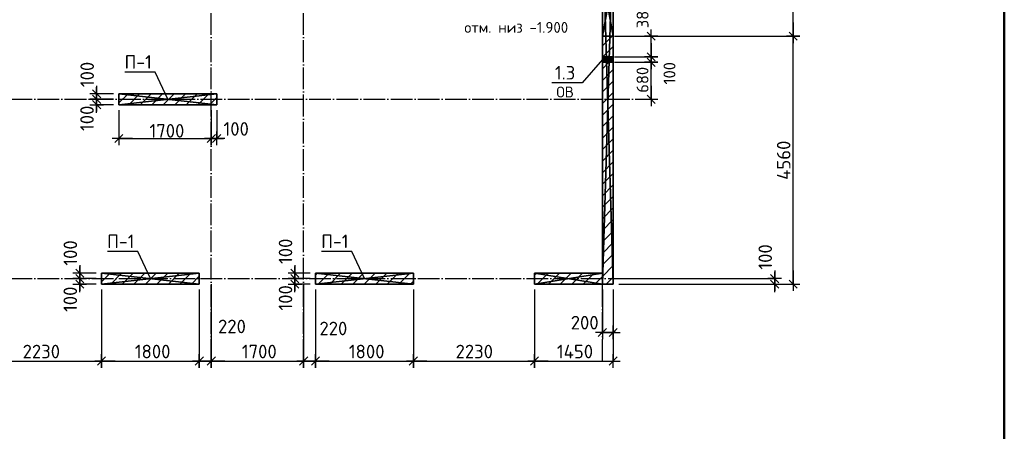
# Model space of a CAD drawing. Header units: millimetres. Extents: x 40580 to 559114, y -343730 to 81020.
# Tile 589 of 656: x 468595 to 486720, y -86478 to -78905. Entities that reach past the tile are written whole.
import ezdxf
from ezdxf.enums import TextEntityAlignment as Align

# ---------------------------------------------------------------- set-up
doc = ezdxf.new("R2010")
doc.units = ezdxf.units.MM
doc.linetypes.add('______11', pattern=[500, 400, -50, 0, -50])
doc.linetypes.add('______5', pattern=[1100, 800, -100, 100, -100])
for name, color, linetype in [('_________1_', 7, 'Continuous'), ('_____________1', 7, 'Continuous'), ('_________________1_', 7, 'Continuous'), ('___________________', 253, '______5'), ('______________________', 7, 'Continuous'), ('_______________________1', 7, 'Continuous'), ('________________________2', 7, 'Continuous'), ('_________________________0', 7, 'Continuous')]:
    doc.layers.add(name, color=color, linetype=linetype)
doc.layers.add('Standard', color=7, linetype='Continuous', lineweight=25)
doc.styles.add('ISOCPEUR', font='isocpeur.ttf')

# ---------------------------------------------------------------- blocks, each defined once
blk = doc.blocks.new('ALL_ML_STRICH')
at = {"color": 0, "linetype": 'ByBlock', "lineweight": -2}
for p, q in [((-1, 0), (0.5, 0)), ((-0.3, -0.3), (0.3, 0.3)), ((0, -0.5), (0, 0.5))]:
    blk.add_line(p, q, dxfattribs=at)

msp = doc.modelspace()

# ---------------------------------------------------------------- linework, layer by layer
at = {"layer": '_________1_', "color": 253, "linetype": '______11'}
for p, q in [((470421.3, -80437.6), (470589.3, -80269.6)), ((470813.6, -80469.6), (471013.6, -80269.6)), ((471237.8, -80469.6), (471437.8, -80269.6)), ((471662.1, -80469.6), (471862.1, -80269.6)), ((472086.4, -80469.6), (472221.3, -80334.6)), ((470101.3, -83727.4), (470259.1, -83569.6)), ((470483.4, -83769.6), (470683.4, -83569.6)), ((470907.7, -83769.6), (471107.7, -83569.6)), ((471331.9, -83769.6), (471531.9, -83569.6)), ((471756.2, -83769.6), (471901.3, -83624.5)), ((474041.3, -83605.8), (474077.5, -83569.6)), ((474301.8, -83769.6), (474501.8, -83569.6)), ((474726, -83769.6), (474926, -83569.6)), ((475150.3, -83769.6), (475350.3, -83569.6)), ((475574.6, -83769.6), (475774.6, -83569.6))]:
    msp.add_line(p, q, dxfattribs=at)
at = {"layer": '_________1_', "color": 253, "linetype": '______5'}
for p, q in [((470601.4, -80469.6), (470801.4, -80269.6)), ((471025.7, -80469.6), (471225.7, -80269.6)), ((471450, -80469.6), (471650, -80269.6)), ((471874.2, -80469.6), (472074.2, -80269.6)), ((470271.3, -83769.6), (470471.3, -83569.6)), ((470695.5, -83769.6), (470895.5, -83569.6)), ((471119.8, -83769.6), (471319.8, -83569.6)), ((471544.1, -83769.6), (471744.1, -83569.6)), ((474089.7, -83769.6), (474289.7, -83569.6)), ((474513.9, -83769.6), (474713.9, -83569.6)), ((474938.2, -83769.6), (475138.2, -83569.6)), ((475362.4, -83769.6), (475562.4, -83569.6)), ((475786.7, -83769.6), (475841.3, -83715))]:
    msp.add_line(p, q, dxfattribs=at)
at = {"layer": '_____________1', "color": 253, "linetype": '______5'}
for p, q in [((479321.3, -79386.5), (479498.2, -79209.6)), ((479321.3, -79810.7), (479442.4, -79689.6)), ((479321.3, -80235), (479521.3, -80035)), ((479321.3, -80659.3), (479521.3, -80459.3)), ((479321.3, -81083.5), (479521.3, -80883.5)), ((479321.3, -81507.8), (479521.3, -81307.8)), ((479321.3, -81932.1), (479521.3, -81732.1)), ((479321.3, -82356.3), (479521.3, -82156.3)), ((479321.3, -82780.6), (479521.3, -82580.6)), ((479321.3, -83204.8), (479521.3, -83004.8)), ((479321.3, -83629.1), (479521.3, -83429.1)), ((478071.3, -83606.3), (478108, -83569.6)), ((478332.3, -83769.6), (478532.3, -83569.6)), ((478756.6, -83769.6), (478956.6, -83569.6)), ((479180.8, -83769.6), (479321.3, -83629.1))]:
    msp.add_line(p, q, dxfattribs=at)
at = {"layer": '_____________1', "color": 253, "linetype": '______11'}
for p, q in [((479321.3, -80022.9), (479521.3, -79822.9)), ((479321.3, -80447.1), (479521.3, -80247.1)), ((479321.3, -80871.4), (479521.3, -80671.4)), ((479321.3, -81295.7), (479521.3, -81095.7)), ((479321.3, -81719.9), (479521.3, -81519.9)), ((479321.3, -82144.2), (479521.3, -81944.2)), ((479321.3, -82568.4), (479521.3, -82368.4)), ((479321.3, -82992.7), (479521.3, -82792.7)), ((479321.3, -83417), (479521.3, -83217)), ((478120.2, -83769.6), (478320.2, -83569.6)), ((478544.4, -83769.6), (478744.4, -83569.6)), ((478968.7, -83769.6), (479168.7, -83569.6)), ((479393, -83769.6), (479521.3, -83641.2))]:
    msp.add_line(p, q, dxfattribs=at)
msp.add_lwpolyline([(479330.3, -79589.6), (479386.3, -79533.6), (479386.3, -79533.6), (479521.3, -79398.6)], dxfattribs=at)
at = {"layer": '_________________1_', "color": 212, "linetype": 'Continuous'}
for p, q in [((479321.3, -79689.6), (479321.3, -79589.6)), ((479321.3, -79589.6), (479521.3, -79589.6)), ((479521.3, -79689.6), (479321.3, -79589.6)), ((479321.3, -79689.6), (479521.3, -79589.6)), ((479521.3, -79689.6), (479321.3, -79689.6)), ((479521.3, -79589.6), (479521.3, -79689.6))]:
    msp.add_line(p, q, dxfattribs=at)
at = {"layer": '_________________1_', "color": 6, "linetype": 'Continuous'}
for points in [[(479321.3, -79689.6), (479321.3, -79589.6), (479521.3, -79689.6)], [(479521.3, -79689.6), (479321.3, -79589.6), (479521.3, -79589.6)]]:
    msp.add_solid(points, dxfattribs=at)
at = {"layer": '___________________', "color": 253, "linetype": '______11'}
for p, q in [((472121.3, -85185.3), (472121.3, -60083)), ((472121.3, -85185.3), (472121.3, -60083)), ((473821.3, -85185.3), (473821.3, -60083)), ((473821.3, -85185.3), (473821.3, -60083)), ((479321.3, -85185.3), (479321.3, -60083)), ((479321.3, -85185.3), (479321.3, -60083)), ((462421.3, -80369.6), (480321.3, -80369.6)), ((462421.3, -80369.6), (480321.3, -80369.6)), ((462421.3, -83669.6), (480321.3, -83669.6)), ((462421.3, -83669.6), (480321.3, -83669.6))]:
    msp.add_line(p, q, dxfattribs=at)
at = {"layer": '______________________', "color": 253, "linetype": 'Continuous'}
for p, q in [((479541.3, -79209.6), (480219.6, -79209.6)), ((479541.3, -79589.6), (480219.6, -79589.6)), ((479541.3, -79589.6), (480219.6, -79589.6)), ((479541.3, -79689.6), (480219.6, -79689.6)), ((479541.3, -79689.6), (480219.6, -79689.6)), ((480219.6, -80369.6), (480219.6, -80369.6))]:
    msp.add_line(p, q, dxfattribs=at)
at = {"layer": '______________________', "color": 7, "linetype": 'Continuous'}
for p, q in [((480219.6, -79589.6), (480219.6, -79209.6)), ((480219.6, -79689.6), (480219.6, -79589.6)), ((480219.6, -80369.6), (480219.6, -79689.6))]:
    msp.add_line(p, q, dxfattribs=at)
at = {"layer": '_______________________1', "color": 7, "linetype": 'Continuous'}
for p, q in [((482833.2, -79209.6), (482833.2, -78109.6)), ((482833.2, -83769.6), (482833.2, -79209.6)), ((470010.8, -80369.6), (470010.8, -80269.6)), ((470010.8, -80469.6), (470010.8, -80369.6)), ((470421.3, -81090.1), (472121.3, -81090.1)), ((472121.3, -81090.1), (472221.3, -81090.1)), ((469701, -83669.6), (469701, -83569.6)), ((469701, -83769.6), (469701, -83669.6)), ((473661.2, -83669.6), (473661.2, -83569.6)), ((473661.2, -83769.6), (473661.2, -83669.6)), ((482493.2, -83769.6), (482493.2, -83669.6)), ((479321.3, -84658.7), (479521.3, -84658.7)), ((467871.3, -85185.3), (470101.3, -85185.3)), ((470101.3, -85185.3), (471901.3, -85185.3)), ((471901.3, -85185.3), (472121.3, -85185.3)), ((472121.3, -85185.3), (473821.3, -85185.3)), ((473821.3, -85185.3), (474041.3, -85185.3)), ((474041.3, -85185.3), (475841.3, -85185.3)), ((475841.3, -85185.3), (478071.3, -85185.3)), ((478071.3, -85185.3), (479521.3, -85185.3))]:
    msp.add_line(p, q, dxfattribs=at)
at = {"layer": '_______________________1', "color": 253, "linetype": 'Continuous'}
for p, q in [((479621.3, -79209.6), (482833.2, -79209.6)), ((479621.3, -79209.6), (482833.2, -79209.6)), ((470321.3, -80269.6), (470010.8, -80269.6)), ((470321.3, -80369.6), (470010.8, -80369.6)), ((470321.3, -80369.6), (470010.8, -80369.6)), ((470321.3, -80469.6), (470010.8, -80469.6)), ((470421.3, -80569.6), (470421.3, -81090.1)), ((472121.3, -80569.6), (472121.3, -81090.1)), ((472121.3, -80569.6), (472121.3, -81090.1)), ((472221.3, -80569.6), (472221.3, -81090.1)), ((470001.3, -83569.6), (469701, -83569.6)), ((470001.3, -83669.6), (469701, -83669.6)), ((470001.3, -83669.6), (469701, -83669.6)), ((473941.3, -83569.6), (473661.2, -83569.6)), ((473941.3, -83669.6), (473661.2, -83669.6)), ((473941.3, -83669.6), (473661.2, -83669.6)), ((479621.3, -83669.6), (482493.2, -83669.6)), ((470001.3, -83769.6), (469701, -83769.6)), ((470101.3, -83869.6), (470101.3, -85185.3)), ((470101.3, -83869.6), (470101.3, -85185.3)), ((471901.3, -83869.6), (471901.3, -85185.3)), ((471901.3, -83869.6), (471901.3, -85185.3)), ((472121.3, -83769.6), (472121.3, -85185.3)), ((472121.3, -83769.6), (472121.3, -85185.3)), ((473941.3, -83769.6), (473661.2, -83769.6)), ((473821.3, -83769.6), (473821.3, -85185.3)), ((473821.3, -83769.6), (473821.3, -85185.3)), ((474041.3, -83869.6), (474041.3, -85185.3)), ((474041.3, -83869.6), (474041.3, -85185.3)), ((475841.3, -83869.6), (475841.3, -85185.3)), ((475841.3, -83869.6), (475841.3, -85185.3)), ((478071.3, -83869.6), (478071.3, -85185.3)), ((478071.3, -83869.6), (478071.3, -85185.3)), ((479321.3, -83869.6), (479321.3, -84658.7)), ((479521.3, -83869.6), (479521.3, -84658.7)), ((479521.3, -83869.6), (479521.3, -85185.3)), ((479621.3, -83769.6), (482833.2, -83769.6)), ((479621.3, -83769.6), (482493.2, -83769.6))]:
    msp.add_line(p, q, dxfattribs=at)
at = {"layer": '_________________________0', "color": 7, "linetype": 'Continuous'}
for p, q in [((479321.3, -79639.6), (478949.7, -80066)), ((471090.6, -79867.7), (470530.6, -79867.7)), ((471321.3, -80369.6), (471090.6, -79867.7)), ((478949.7, -80066), (478389.7, -80066)), ((470770.6, -83167.7), (470210.6, -83167.7)), ((471001.3, -83669.6), (470770.6, -83167.7)), ((474710.6, -83167.7), (474150.6, -83167.7)), ((474941.3, -83669.6), (474710.6, -83167.7))]:
    msp.add_line(p, q, dxfattribs=at)
at = {"layer": 'Standard', "color": 7, "linetype": 'Continuous', "lineweight": 50, "transparency": 33554687}
msp.add_lwpolyline([(486719.9, -56794), (486719.9, -96294), (459519.9, -96294), (459519.9, -55294), (486719.9, -55294)], close=True, dxfattribs=at)

# ---------------------------------------------------------------- block references
at = {"layer": '______________________', "color": 7, "linetype": 'Continuous', "xscale": 250, "yscale": 250, "zscale": 250}
for p, rotation in [((480219.6, -79209.6), 90), ((480219.6, -79589.6), 270), ((480219.6, -79689.6), 270), ((480219.6, -79589.6), 90), ((480219.6, -79689.6), 90), ((480219.6, -80369.6), 270)]:
    msp.add_blockref('ALL_ML_STRICH', p, dxfattribs=dict(at, rotation=rotation))
at = {"layer": '_______________________1', "color": 7, "linetype": 'Continuous', "xscale": 250, "yscale": 250, "zscale": 250}
for p, rotation in [((482833.2, -79209.6), 270), ((482833.2, -79209.6), 90), ((470010.8, -80369.6), 270), ((470010.8, -80269.6), 90), ((470010.8, -80469.6), 270), ((470010.8, -80369.6), 90), ((470421.3, -81090.1), 180), ((472121.3, -81090.1), 180), ((469701, -83669.6), 270), ((469701, -83569.6), 90), ((469701, -83769.6), 270), ((469701, -83669.6), 90), ((473661.2, -83669.6), 270), ((473661.2, -83569.6), 90), ((473661.2, -83769.6), 270), ((473661.2, -83669.6), 90), ((482493.2, -83769.6), 270), ((482493.2, -83669.6), 90), ((482833.2, -83769.6), 270), ((479321.3, -84658.7), 180), ((470101.3, -85185.3), 180), ((471901.3, -85185.3), 180), ((472121.3, -85185.3), 180), ((473821.3, -85185.3), 180), ((474041.3, -85185.3), 180), ((475841.3, -85185.3), 180), ((478071.3, -85185.3), 180)]:
    msp.add_blockref('ALL_ML_STRICH', p, dxfattribs=dict(at, rotation=rotation))
for p in [(472121.3, -81090.1), (472221.3, -81090.1), (479521.3, -84658.7), (470101.3, -85185.3), (471901.3, -85185.3), (472121.3, -85185.3), (473821.3, -85185.3), (474041.3, -85185.3), (475841.3, -85185.3), (478071.3, -85185.3), (479521.3, -85185.3)]:
    msp.add_blockref('ALL_ML_STRICH', p, dxfattribs=at)

# ---------------------------------------------------------------- texts
at = {"layer": '______________________', "color": 7, "style": 'ISOCPEUR'}
for s, p in [('380', (480171.2, -79062)), ('100', (480666.3, -80096.2)), ('680', (480169.6, -80249.6))]:
    msp.add_text(s, height=220, rotation=90, dxfattribs=at).set_placement(p)
at = {"layer": '_______________________1', "color": 7, "style": 'ISOCPEUR'}
for s, p in [('100', (469962.4, -80147.4)), ('100', (469959.1, -80953.6)), ('4560', (482783.2, -81852.1)), ('100', (469652.8, -83431.5)), ('100', (473613, -83400)), ('100', (482444.2, -83504.1)), ('100', (469651.1, -84282.6)), ('100', (473613.1, -84257))]:
    msp.add_text(s, height=250, rotation=90, dxfattribs=at).set_placement(p)
for s, p in [('1700', (470983.8, -81075.1)), ('100', (472345.5, -81039.8)), ('220', (472246.2, -84673.9)), ('220', (474113, -84711.2)), ('200', (478738.8, -84604)), ('2230', (468648.8, -85135.3)), ('1800', (470713.8, -85135.3)), ('1700', (472683.8, -85135.3)), ('1800', (474653.8, -85135.3)), ('2230', (476618.8, -85135.3)), ('1450', (478483.8, -85135.3))]:
    msp.add_text(s, height=250, dxfattribs=at).set_placement(p)
at = {"layer": '________________________2', "color": 7, "linetype": 'Continuous', "style": 'ISOCPEUR'}
msp.add_text('отм. низ -1.900', height=200, dxfattribs=at).set_placement((476781, -79147.4), (478691, -79147.4), align=Align.FIT)
at = {"layer": '_________________________0', "color": 7, "linetype": 'Continuous', "style": 'ISOCPEUR'}
for s, height, p, p2 in [('П-1', 250, (470525.6, -79807.7), (471025.6, -79807.7)), ('1.3', 250, (478447.2, -80006), (478822.2, -80006)), ('ОВ', 200, (478474.7, -80336), (478794.7, -80336)), ('П-1', 250, (470205.6, -83107.7), (470705.6, -83107.7)), ('П-1', 250, (474145.6, -83107.7), (474645.6, -83107.7))]:
    msp.add_text(s, height=height, dxfattribs=at).set_placement(p, p2, align=Align.FIT)

# ---------------------------------------------------------------- meshes
at = {"layer": '_________1_'}
mesh = msp.add_polyface(dxfattribs=at)
corners = [(470421.3, -80269.6, -3800), (470421.3, -80469.6, -3800), (470421.3, -80469.6, -350), (470421.3, -80269.6, -350)]
mesh.append_faces([[corners[k] for k in face] for face in [(1, 2, 0)]], dxfattribs={"vtx1": -1})
mesh.append_faces([[corners[k] for k in face] for face in [(2, 3, 0)]], dxfattribs={"vtx2": -1})
mesh = msp.add_polyface(dxfattribs=at)
corners = [(472221.3, -80269.6, -3800), (470421.3, -80269.6, -3800), (470421.3, -80269.6, -350), (472221.3, -80269.6, -350)]
mesh.append_faces([[corners[k] for k in face] for face in [(1, 2, 0)]], dxfattribs={"vtx1": -1})
mesh.append_faces([[corners[k] for k in face] for face in [(2, 3, 0)]], dxfattribs={"vtx2": -1})
mesh = msp.add_polyface(dxfattribs=at)
corners = [(472221.3, -80469.6, -350), (472221.3, -80269.6, -350), (470421.3, -80269.6, -350), (470421.3, -80469.6, -350)]
mesh.append_faces([[corners[k] for k in face] for face in [(1, 2, 0)]], dxfattribs={"vtx1": -1})
mesh.append_faces([[corners[k] for k in face] for face in [(2, 3, 0)]], dxfattribs={"vtx2": -1})
mesh = msp.add_polyface(dxfattribs=at)
corners = [(472221.3, -80269.6, -3800), (472221.3, -80469.6, -3800), (470421.3, -80469.6, -3800), (470421.3, -80269.6, -3800)]
mesh.append_faces([[corners[k] for k in face] for face in [(1, 2, 0)]], dxfattribs={"vtx1": -1})
mesh.append_faces([[corners[k] for k in face] for face in [(2, 3, 0)]], dxfattribs={"vtx2": -1})
mesh = msp.add_polyface(dxfattribs=at)
corners = [(472221.3, -80469.6, -3800), (472221.3, -80269.6, -3800), (472221.3, -80269.6, -350), (472221.3, -80469.6, -350)]
mesh.append_faces([[corners[k] for k in face] for face in [(1, 2, 0)]], dxfattribs={"vtx1": -1})
mesh.append_faces([[corners[k] for k in face] for face in [(2, 3, 0)]], dxfattribs={"vtx2": -1})
mesh = msp.add_polyface(dxfattribs=at)
corners = [(470421.3, -80469.6, -3800), (472221.3, -80469.6, -3800), (472221.3, -80469.6, -350), (470421.3, -80469.6, -350)]
mesh.append_faces([[corners[k] for k in face] for face in [(1, 2, 0)]], dxfattribs={"vtx1": -1})
mesh.append_faces([[corners[k] for k in face] for face in [(2, 3, 0)]], dxfattribs={"vtx2": -1})
mesh = msp.add_polyface(dxfattribs=at)
corners = [(470101.3, -83569.6, -3800), (470101.3, -83769.6, -3800), (470101.3, -83769.6, -350), (470101.3, -83569.6, -350)]
mesh.append_faces([[corners[k] for k in face] for face in [(1, 2, 0)]], dxfattribs={"vtx1": -1})
mesh.append_faces([[corners[k] for k in face] for face in [(2, 3, 0)]], dxfattribs={"vtx2": -1})
mesh = msp.add_polyface(dxfattribs=at)
corners = [(471901.3, -83569.6, -3800), (470101.3, -83569.6, -3800), (470101.3, -83569.6, -350), (471901.3, -83569.6, -350)]
mesh.append_faces([[corners[k] for k in face] for face in [(1, 2, 0)]], dxfattribs={"vtx1": -1})
mesh.append_faces([[corners[k] for k in face] for face in [(2, 3, 0)]], dxfattribs={"vtx2": -1})
mesh = msp.add_polyface(dxfattribs=at)
corners = [(471901.3, -83769.6, -350), (471901.3, -83569.6, -350), (470101.3, -83569.6, -350), (470101.3, -83769.6, -350)]
mesh.append_faces([[corners[k] for k in face] for face in [(1, 2, 0)]], dxfattribs={"vtx1": -1})
mesh.append_faces([[corners[k] for k in face] for face in [(2, 3, 0)]], dxfattribs={"vtx2": -1})
mesh = msp.add_polyface(dxfattribs=at)
corners = [(471901.3, -83569.6, -3800), (471901.3, -83769.6, -3800), (470101.3, -83769.6, -3800), (470101.3, -83569.6, -3800)]
mesh.append_faces([[corners[k] for k in face] for face in [(1, 2, 0)]], dxfattribs={"vtx1": -1})
mesh.append_faces([[corners[k] for k in face] for face in [(2, 3, 0)]], dxfattribs={"vtx2": -1})
mesh = msp.add_polyface(dxfattribs=at)
corners = [(471901.3, -83769.6, -3800), (471901.3, -83569.6, -3800), (471901.3, -83569.6, -350), (471901.3, -83769.6, -350)]
mesh.append_faces([[corners[k] for k in face] for face in [(1, 2, 0)]], dxfattribs={"vtx1": -1})
mesh.append_faces([[corners[k] for k in face] for face in [(2, 3, 0)]], dxfattribs={"vtx2": -1})
mesh = msp.add_polyface(dxfattribs=at)
corners = [(474041.3, -83569.6, -3800), (474041.3, -83769.6, -3800), (474041.3, -83769.6, -350), (474041.3, -83569.6, -350)]
mesh.append_faces([[corners[k] for k in face] for face in [(1, 2, 0)]], dxfattribs={"vtx1": -1})
mesh.append_faces([[corners[k] for k in face] for face in [(2, 3, 0)]], dxfattribs={"vtx2": -1})
mesh = msp.add_polyface(dxfattribs=at)
corners = [(475841.3, -83569.6, -3800), (474041.3, -83569.6, -3800), (474041.3, -83569.6, -350), (475841.3, -83569.6, -350)]
mesh.append_faces([[corners[k] for k in face] for face in [(1, 2, 0)]], dxfattribs={"vtx1": -1})
mesh.append_faces([[corners[k] for k in face] for face in [(2, 3, 0)]], dxfattribs={"vtx2": -1})
mesh = msp.add_polyface(dxfattribs=at)
corners = [(475841.3, -83769.6, -350), (475841.3, -83569.6, -350), (474041.3, -83569.6, -350), (474041.3, -83769.6, -350)]
mesh.append_faces([[corners[k] for k in face] for face in [(1, 2, 0)]], dxfattribs={"vtx1": -1})
mesh.append_faces([[corners[k] for k in face] for face in [(2, 3, 0)]], dxfattribs={"vtx2": -1})
mesh = msp.add_polyface(dxfattribs=at)
corners = [(475841.3, -83569.6, -3800), (475841.3, -83769.6, -3800), (474041.3, -83769.6, -3800), (474041.3, -83569.6, -3800)]
mesh.append_faces([[corners[k] for k in face] for face in [(1, 2, 0)]], dxfattribs={"vtx1": -1})
mesh.append_faces([[corners[k] for k in face] for face in [(2, 3, 0)]], dxfattribs={"vtx2": -1})
mesh = msp.add_polyface(dxfattribs=at)
corners = [(475841.3, -83769.6, -3800), (475841.3, -83569.6, -3800), (475841.3, -83569.6, -350), (475841.3, -83769.6, -350)]
mesh.append_faces([[corners[k] for k in face] for face in [(1, 2, 0)]], dxfattribs={"vtx1": -1})
mesh.append_faces([[corners[k] for k in face] for face in [(2, 3, 0)]], dxfattribs={"vtx2": -1})
mesh = msp.add_polyface(dxfattribs=at)
corners = [(470101.3, -83769.6, -3800), (471901.3, -83769.6, -3800), (471901.3, -83769.6, -350), (470101.3, -83769.6, -350)]
mesh.append_faces([[corners[k] for k in face] for face in [(1, 2, 0)]], dxfattribs={"vtx1": -1})
mesh.append_faces([[corners[k] for k in face] for face in [(2, 3, 0)]], dxfattribs={"vtx2": -1})
mesh = msp.add_polyface(dxfattribs=at)
corners = [(474041.3, -83769.6, -3800), (475841.3, -83769.6, -3800), (475841.3, -83769.6, -350), (474041.3, -83769.6, -350)]
mesh.append_faces([[corners[k] for k in face] for face in [(1, 2, 0)]], dxfattribs={"vtx1": -1})
mesh.append_faces([[corners[k] for k in face] for face in [(2, 3, 0)]], dxfattribs={"vtx2": -1})
at = {"layer": '_____________1', "color": 7, "linetype": 'Continuous'}
mesh = msp.add_polyface(dxfattribs=at)
corners = [(479321.3, -77179.6, -3800), (479321.3, -83769.6, -3800), (479321.3, -83769.6, -350), (479321.3, -77179.6, -350), (479321.3, -78109.6, -600), (479321.3, -79209.6, -600), (479321.3, -79209.6, -1900), (479321.3, -78109.6, -1900), (479321.3, -79589.6, -500), (479321.3, -79689.6, -500), (479321.3, -79689.6, -600), (479321.3, -79589.6, -600)]
mesh.append_faces([[corners[k] for k in face] for face in [(8, 3, 5), (10, 6, 2), (6, 0, 2)]], dxfattribs={"vtx0": -1, "vtx1": -1, "vtx2": -1, "color": 7})
mesh.append_faces([[corners[k] for k in face] for face in [(3, 4, 5), (3, 8, 9), (11, 5, 6), (7, 3, 0)]], dxfattribs={"vtx0": -1, "vtx2": -1, "color": 7})
mesh.append_faces([[corners[k] for k in face] for face in [(2, 3, 9), (9, 10, 2), (10, 11, 6), (11, 8, 5), (6, 7, 0), (7, 4, 3)]], dxfattribs={"vtx1": -1, "vtx2": -1, "color": 7})
mesh.append_faces([[corners[k] for k in face] for face in [(0, 1, 2)]], dxfattribs={"vtx2": -1, "color": 7})
mesh = msp.add_polyface(dxfattribs=at)
corners = [(479321.3, -77179.6, -3800), (479521.3, -77179.6, -3800), (479521.3, -83769.6, -3800), (479321.3, -83769.6, -3800)]
mesh.append_faces([[corners[k] for k in face] for face in [(1, 2, 0)]], dxfattribs={"vtx1": -1, "color": 7})
mesh.append_faces([[corners[k] for k in face] for face in [(2, 3, 0)]], dxfattribs={"vtx2": -1, "color": 7})
mesh = msp.add_polyface(dxfattribs=at)
corners = [(479521.3, -77179.6, -350), (479321.3, -77179.6, -350), (479321.3, -83769.6, -350), (479521.3, -83769.6, -350)]
mesh.append_faces([[corners[k] for k in face] for face in [(1, 2, 0)]], dxfattribs={"vtx1": -1, "color": 7})
mesh.append_faces([[corners[k] for k in face] for face in [(2, 3, 0)]], dxfattribs={"vtx2": -1, "color": 7})
mesh = msp.add_polyface(dxfattribs=at)
corners = [(479521.3, -83769.6, -3800), (479521.3, -77179.6, -3800), (479521.3, -77179.6, -350), (479521.3, -83769.6, -350), (479521.3, -79209.6, -600), (479521.3, -78109.6, -600), (479521.3, -78109.6, -1900), (479521.3, -79209.6, -1900), (479521.3, -79689.6, -500), (479521.3, -79589.6, -500), (479521.3, -79589.6, -600), (479521.3, -79689.6, -600)]
mesh.append_faces([[corners[k] for k in face] for face in [(10, 4, 2), (7, 11, 0)]], dxfattribs={"vtx0": -1, "vtx1": -1, "vtx2": -1, "color": 7})
mesh.append_faces([[corners[k] for k in face] for face in [(2, 4, 5), (2, 8, 9), (8, 3, 0), (8, 2, 3)]], dxfattribs={"vtx0": -1, "vtx2": -1, "color": 7})
mesh.append_faces([[corners[k] for k in face] for face in [(5, 6, 2), (1, 2, 6), (6, 7, 1), (9, 10, 2), (0, 1, 7), (7, 4, 10), (10, 11, 7), (11, 8, 0)]], dxfattribs={"vtx1": -1, "vtx2": -1, "color": 7})
mesh = msp.add_polyface(dxfattribs=at)
corners = [(479321.3, -78109.6, -1900), (479321.3, -79209.6, -1900), (479521.3, -79209.6, -1900), (479521.3, -78109.6, -1900)]
mesh.append_faces([[corners[k] for k in face] for face in [(1, 2, 0)]], dxfattribs={"vtx1": -1, "color": 7})
mesh.append_faces([[corners[k] for k in face] for face in [(2, 3, 0)]], dxfattribs={"vtx2": -1, "color": 7})
mesh = msp.add_polyface(dxfattribs=at)
corners = [(479521.3, -78109.6, -600), (479521.3, -79209.6, -600), (479321.3, -79209.6, -600), (479321.3, -78109.6, -600)]
mesh.append_faces([[corners[k] for k in face] for face in [(1, 2, 0)]], dxfattribs={"vtx1": -1, "color": 7})
mesh.append_faces([[corners[k] for k in face] for face in [(2, 3, 0)]], dxfattribs={"vtx2": -1, "color": 7})
mesh = msp.add_polyface(dxfattribs=at)
corners = [(479321.3, -79209.6, -1900), (479321.3, -79209.6, -600), (479521.3, -79209.6, -600), (479521.3, -79209.6, -1900)]
mesh.append_faces([[corners[k] for k in face] for face in [(1, 2, 0)]], dxfattribs={"vtx1": -1, "color": 7})
mesh.append_faces([[corners[k] for k in face] for face in [(2, 3, 0)]], dxfattribs={"vtx2": -1, "color": 7})
mesh = msp.add_polyface(dxfattribs=at)
corners = [(479521.3, -79589.6, -600), (479521.3, -79589.6, -500), (479321.3, -79589.6, -500), (479321.3, -79589.6, -600)]
mesh.append_faces([[corners[k] for k in face] for face in [(1, 2, 0)]], dxfattribs={"vtx1": -1, "color": 7})
mesh.append_faces([[corners[k] for k in face] for face in [(2, 3, 0)]], dxfattribs={"vtx2": -1, "color": 7})
mesh = msp.add_polyface(dxfattribs=at)
corners = [(479521.3, -79689.6, -600), (479521.3, -79589.6, -600), (479321.3, -79589.6, -600), (479321.3, -79689.6, -600)]
mesh.append_faces([[corners[k] for k in face] for face in [(1, 2, 0)]], dxfattribs={"vtx1": -1, "color": 7})
mesh.append_faces([[corners[k] for k in face] for face in [(2, 3, 0)]], dxfattribs={"vtx2": -1, "color": 7})
mesh = msp.add_polyface(dxfattribs=at)
corners = [(479321.3, -79689.6, -500), (479321.3, -79589.6, -500), (479521.3, -79589.6, -500), (479521.3, -79689.6, -500)]
mesh.append_faces([[corners[k] for k in face] for face in [(1, 2, 0)]], dxfattribs={"vtx1": -1, "color": 7})
mesh.append_faces([[corners[k] for k in face] for face in [(2, 3, 0)]], dxfattribs={"vtx2": -1, "color": 7})
mesh = msp.add_polyface(dxfattribs=at)
corners = [(479321.3, -79689.6, -600), (479321.3, -79689.6, -500), (479521.3, -79689.6, -500), (479521.3, -79689.6, -600)]
mesh.append_faces([[corners[k] for k in face] for face in [(1, 2, 0)]], dxfattribs={"vtx1": -1, "color": 7})
mesh.append_faces([[corners[k] for k in face] for face in [(2, 3, 0)]], dxfattribs={"vtx2": -1, "color": 7})
mesh = msp.add_polyface(dxfattribs=at)
corners = [(478071.3, -83569.6, -3800), (478071.3, -83769.6, -3800), (478071.3, -83769.6, -350), (478071.3, -83569.6, -350)]
mesh.append_faces([[corners[k] for k in face] for face in [(1, 2, 0)]], dxfattribs={"vtx1": -1, "color": 7})
mesh.append_faces([[corners[k] for k in face] for face in [(2, 3, 0)]], dxfattribs={"vtx2": -1, "color": 7})
mesh = msp.add_polyface(dxfattribs=at)
corners = [(479321.3, -83569.6, -3800), (478071.3, -83569.6, -3800), (478071.3, -83569.6, -350), (479321.3, -83569.6, -350)]
mesh.append_faces([[corners[k] for k in face] for face in [(1, 2, 0)]], dxfattribs={"vtx1": -1, "color": 7})
mesh.append_faces([[corners[k] for k in face] for face in [(2, 3, 0)]], dxfattribs={"vtx2": -1, "color": 7})
mesh = msp.add_polyface(dxfattribs=at)
corners = [(479321.3, -83769.6, -350), (479321.3, -83569.6, -350), (478071.3, -83569.6, -350), (478071.3, -83769.6, -350)]
mesh.append_faces([[corners[k] for k in face] for face in [(1, 2, 0)]], dxfattribs={"vtx1": -1, "color": 7})
mesh.append_faces([[corners[k] for k in face] for face in [(2, 3, 0)]], dxfattribs={"vtx2": -1, "color": 7})
mesh = msp.add_polyface(dxfattribs=at)
corners = [(479321.3, -83569.6, -3800), (479321.3, -83769.6, -3800), (478071.3, -83769.6, -3800), (478071.3, -83569.6, -3800)]
mesh.append_faces([[corners[k] for k in face] for face in [(1, 2, 0)]], dxfattribs={"vtx1": -1, "color": 7})
mesh.append_faces([[corners[k] for k in face] for face in [(2, 3, 0)]], dxfattribs={"vtx2": -1, "color": 7})
mesh = msp.add_polyface(dxfattribs=at)
corners = [(479321.3, -83769.6, -3800), (479321.3, -83569.6, -3800), (479321.3, -83569.6, -350), (479321.3, -83769.6, -350)]
mesh.append_faces([[corners[k] for k in face] for face in [(1, 2, 0)]], dxfattribs={"vtx1": -1, "color": 7})
mesh.append_faces([[corners[k] for k in face] for face in [(2, 3, 0)]], dxfattribs={"vtx2": -1, "color": 7})
mesh = msp.add_polyface(dxfattribs=at)
corners = [(478071.3, -83769.6, -3800), (479321.3, -83769.6, -3800), (479321.3, -83769.6, -350), (478071.3, -83769.6, -350)]
mesh.append_faces([[corners[k] for k in face] for face in [(1, 2, 0)]], dxfattribs={"vtx1": -1, "color": 7})
mesh.append_faces([[corners[k] for k in face] for face in [(2, 3, 0)]], dxfattribs={"vtx2": -1, "color": 7})
mesh = msp.add_polyface(dxfattribs=at)
corners = [(479321.3, -83769.6, -3800), (479521.3, -83769.6, -3800), (479521.3, -83769.6, -350), (479321.3, -83769.6, -350)]
mesh.append_faces([[corners[k] for k in face] for face in [(1, 2, 0)]], dxfattribs={"vtx1": -1, "color": 7})
mesh.append_faces([[corners[k] for k in face] for face in [(2, 3, 0)]], dxfattribs={"vtx2": -1, "color": 7})

doc.saveas('drawing.dxf')
